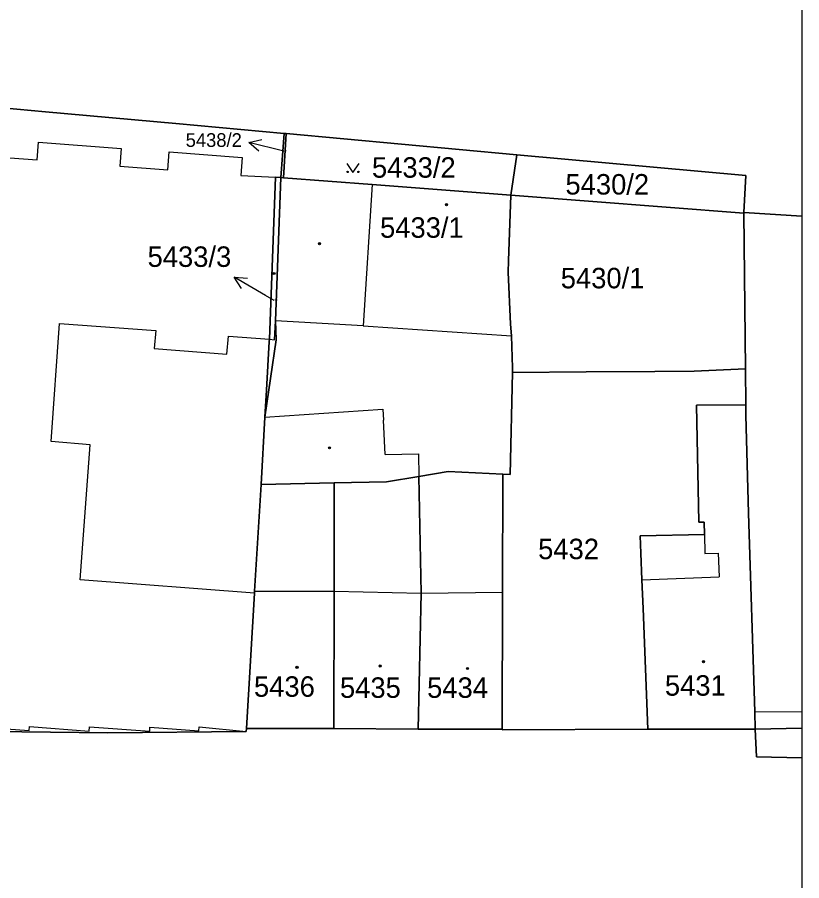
# Model space of a CAD drawing. Extents: x -596233 to -595156, y -1161235 to -1159375.
# Drawn here: x -595223.4 to -595158.2, y -1161035.8 to -1160964 of the extents above; entities that cross this region are included whole.
import ezdxf

# ---------------------------------------------------------------- set-up
doc = ezdxf.new("R2010")
doc.units = 0
for name, color, linetype in [('KN_CAR_KR', 7, 'Continuous'), ('KN_KULTURY', 7, 'Continuous'), ('KN_PARC_CIS_POM', 7, 'Continuous'), ('KN_PARC_CIS_POZ', 7, 'Continuous'), ('KN_PARC_CIS_STAV', 7, 'Continuous'), ('KN_PARC_PLOCHA', 7, 'Continuous'), ('PARC_C_SIPKA', 7, 'Continuous'), ('parcely_l', 7, 'Continuous')]:
    doc.layers.add(name, color=color, linetype=linetype)

msp = doc.modelspace()

# ---------------------------------------------------------------- linework, layer by layer
at = {"layer": 'KN_CAR_KR'}
for points in [[(-595221.74, -1160975.88), (-595221.63, -1160974.4)], [(-595221.63, -1160974.4), (-595214.76, -1160974.93)], [(-595228.95, -1160975.34), (-595221.74, -1160975.88)], [(-595214.76, -1160974.93), (-595214.86, -1160976.41)], [(-595210.87, -1160976.72), (-595210.76, -1160975.21)], [(-595210.76, -1160975.21), (-595204.7, -1160975.67)], [(-595204.7, -1160975.67), (-595204.82, -1160977.17)], [(-595214.86, -1160976.41), (-595210.87, -1160976.72)], [(-595204.82, -1160977.17), (-595201.93, -1160977.31)], [(-595193.92, -1160977.93), (-595194.67, -1160989.68)], [(-595220.58, -1160999.28), (-595219.87, -1160989.47)], [(-595219.87, -1160989.47), (-595211.89, -1160990.06)], [(-595202.01, -1160990.82), (-595201.94, -1160989.26)], [(-595194.67, -1160989.68), (-595201.94, -1160989.26)], [(-595194.67, -1160989.68), (-595182.34, -1160990.49)], [(-595211.89, -1160990.06), (-595212.02, -1160991.56)], [(-595205.97, -1160992.01), (-595205.83, -1160990.52)], [(-595205.83, -1160990.52), (-595202.45, -1160990.78)], [(-595202.45, -1160990.78), (-595202.01, -1160990.82)], [(-595212.02, -1160991.56), (-595205.97, -1160992.01)], [(-595202.82, -1160997.26), (-595193.01, -1160996.6)], [(-595193.01, -1160996.6), (-595192.97, -1160997.51)], [(-595192.84, -1161000.35), (-595192.97, -1160997.51)], [(-595217.33, -1160999.54), (-595220.58, -1160999.28)], [(-595218.17, -1161010.76), (-595217.33, -1160999.54)], [(-595192.84, -1161000.35), (-595190.07, -1161000.29)], [(-595190.07, -1161000.29), (-595190.03, -1161002.17)], [(-595166.32, -1161007.01), (-595166.29, -1161008.57)], [(-595166.29, -1161008.57), (-595165.17, -1161008.55)], [(-595165.17, -1161008.55), (-595165.1, -1161010.52)], [(-595171.51, -1161010.77), (-595165.1, -1161010.52)], [(-595203.68, -1161011.87), (-595218.17, -1161010.76)], [(-595203.67, -1161011.71), (-595197.07, -1161011.72)], [(-595197.07, -1161011.72), (-595189.83, -1161011.88)], [(-595189.83, -1161011.88), (-595183.09, -1161011.8)], [(-595162.13, -1161021.74), (-595158.2304, -1161021.6947)], [(-595227.77, -1161022.9), (-595222.4, -1161023.29)], [(-595222.4, -1161023.29), (-595222.37, -1161022.95)], [(-595222.37, -1161022.95), (-595217.41, -1161023.33)], [(-595217.41, -1161023.33), (-595217.38, -1161022.98)], [(-595217.38, -1161022.98), (-595212.39, -1161023.35)], [(-595212.39, -1161023.35), (-595212.37, -1161023.01)], [(-595212.37, -1161023.01), (-595208.32, -1161023.32)], [(-595208.32, -1161023.32), (-595208.29, -1161022.97)], [(-595208.29, -1161022.97), (-595204.38, -1161023.36)]]:
    msp.add_lwpolyline(points, dxfattribs=at)
at = {"layer": 'KN_KULTURY'}
msp.add_lwpolyline([(-595196.0018, -1160976.1816), (-595195.5018, -1160976.9316), (-595195.0018, -1160976.1816)], dxfattribs=at)
for centre, radius in [((-595195.952, -1160976.8814), 0.05), ((-595195.0526, -1160976.8814), 0.05), ((-595187.74, -1160979.6), 0.09), ((-595187.74, -1160979.6), 0.0398), ((-595198.28, -1160982.84), 0.09), ((-595198.28, -1160982.84), 0.0398), ((-595202.06, -1160985.32), 0.09), ((-595202.06, -1160985.32), 0.0398), ((-595197.45, -1160999.8), 0.09), ((-595197.45, -1160999.8), 0.0398), ((-595166.39, -1161017.57), 0.09), ((-595166.39, -1161017.57), 0.0398), ((-595200.15, -1161018.03), 0.09), ((-595200.15, -1161018.03), 0.0398), ((-595193.24, -1161017.93), 0.09), ((-595193.24, -1161017.93), 0.0398), ((-595185.99, -1161018.13), 0.09), ((-595185.99, -1161018.13), 0.0398)]:
    msp.add_circle(centre, radius, dxfattribs=at)
at = {"layer": 'KN_PARC_PLOCHA'}
for points in [[(-595158.2304, -1160960.6301), (-595158.2304, -1160980.5637), (-595163.04, -1160980.25), (-595162.87, -1160977.17), (-595181.89, -1160975.45), (-595201.05, -1160973.7), (-595201.22, -1160973.68), (-595210.22, -1160972.86), (-595221.05, -1160971.89), (-595234.17, -1160970.67), (-595239.91, -1160970.16), (-595258.43, -1160968.53), (-595271.87, -1160967.37), (-595282.26, -1160966.4), (-595297.07, -1160965.13)], [(-595234.17, -1160970.67), (-595221.05, -1160971.89), (-595210.22, -1160972.86), (-595201.22, -1160973.68), (-595201.5, -1160977.34), (-595201.93, -1160977.31), (-595202.45, -1160990.78), (-595202.46, -1160990.96), (-595202.69, -1160995), (-595202.82, -1160997.26), (-595203.13, -1161002.85), (-595203.67, -1161011.71), (-595203.68, -1161011.87), (-595204.36, -1161023.11), (-595204.38, -1161023.36), (-595215.86, -1161023.48), (-595239.67, -1161023.19)], [(-595299.76, -1161023.54), (-595288.06, -1161023.38), (-595276.16, -1161023.21), (-595264.74, -1161023.23), (-595259.19, -1161022.98), (-595258.17, -1161022.94), (-595258.42, -1161025.08), (-595245.61, -1161025.21), (-595245.37, -1161023.05), (-595239.67, -1161023.19), (-595215.86, -1161023.48), (-595204.38, -1161023.36), (-595204.36, -1161023.11), (-595197.08, -1161023.13), (-595190.09, -1161023.16), (-595183.11, -1161023.18), (-595183.11, -1161023.23), (-595171, -1161023.16), (-595162.09, -1161023.16), (-595161.99, -1161025.48), (-595158.2304, -1161025.5573), (-595158.2304, -1161039.7076)]]:
    msp.add_lwpolyline(points, dxfattribs=at)
for points in [[(-595201.05, -1160973.7), (-595201.27, -1160977.36), (-595201.5, -1160977.34), (-595201.22, -1160973.68)], [(-595181.89, -1160975.45), (-595182.39, -1160978.82), (-595193.92, -1160977.93), (-595201.27, -1160977.36), (-595201.05, -1160973.7)], [(-595163.04, -1160980.25), (-595163.04, -1160980.31), (-595182.39, -1160978.82), (-595181.89, -1160975.45), (-595162.87, -1160977.17)], [(-595201.27, -1160977.36), (-595193.92, -1160977.93), (-595182.39, -1160978.82), (-595182.58, -1160984.26), (-595182.61, -1160985.2), (-595182.43, -1160989.54), (-595182.34, -1160990.49), (-595182.25, -1160993.16), (-595182.26, -1160993.54), (-595182.46, -1161002.02), (-595183.07, -1161001.99), (-595187.6, -1161001.76), (-595190.03, -1161002.17), (-595192.73, -1161002.62), (-595197.06, -1161002.72), (-595203.13, -1161002.85), (-595202.82, -1160997.26), (-595201.89, -1160990.82), (-595201.94, -1160989.26), (-595201.5, -1160977.34)], [(-595201.5, -1160977.34), (-595201.94, -1160989.26), (-595201.89, -1160990.82), (-595202.82, -1160997.26), (-595202.69, -1160995), (-595202.46, -1160990.96), (-595202.45, -1160990.78), (-595201.93, -1160977.31)], [(-595163.04, -1160980.31), (-595162.91, -1160993.23), (-595167.16, -1160993.42), (-595170.43, -1160993.45), (-595176.14, -1160993.49), (-595182.26, -1160993.54), (-595182.25, -1160993.16), (-595182.34, -1160990.49), (-595182.43, -1160989.54), (-595182.61, -1160985.2), (-595182.58, -1160984.26), (-595182.39, -1160978.82)], [(-595158.2304, -1160980.5637), (-595158.2304, -1161023.0926), (-595162.09, -1161023.16), (-595162.13, -1161021.74), (-595162.65, -1161005.24), (-595162.87, -1160997.08), (-595162.88, -1160996.23), (-595162.91, -1160993.23), (-595163.04, -1160980.31), (-595163.04, -1160980.25)], [(-595162.88, -1160996.23), (-595166.98, -1160996.27), (-595166.79, -1161005.98), (-595166.34, -1161005.97), (-595166.32, -1161007.01), (-595171.66, -1161007.12), (-595171.6, -1161008.56), (-595171.51, -1161010.77), (-595171.41, -1161013.14), (-595171, -1161023.16), (-595183.11, -1161023.23), (-595183.11, -1161023.18), (-595183.09, -1161011.8), (-595183.07, -1161001.99), (-595182.46, -1161002.02), (-595182.26, -1160993.54), (-595176.14, -1160993.49), (-595170.43, -1160993.45), (-595167.16, -1160993.42), (-595162.91, -1160993.23)], [(-595162.09, -1161023.16), (-595171, -1161023.16), (-595171.41, -1161013.14), (-595171.51, -1161010.77), (-595171.6, -1161008.56), (-595171.66, -1161007.12), (-595166.32, -1161007.01), (-595166.34, -1161005.97), (-595166.79, -1161005.98), (-595166.98, -1160996.27), (-595162.88, -1160996.23), (-595162.87, -1160997.08), (-595162.65, -1161005.24), (-595162.13, -1161021.74)], [(-595183.07, -1161001.99), (-595183.09, -1161011.8), (-595183.11, -1161023.18), (-595190.09, -1161023.16), (-595189.83, -1161011.88), (-595190.03, -1161002.17), (-595187.6, -1161001.76)], [(-595190.09, -1161023.16), (-595197.08, -1161023.13), (-595197.07, -1161011.72), (-595197.06, -1161002.72), (-595192.73, -1161002.62), (-595190.03, -1161002.17), (-595189.83, -1161011.88)], [(-595197.08, -1161023.13), (-595204.36, -1161023.11), (-595203.68, -1161011.87), (-595203.67, -1161011.71), (-595203.13, -1161002.85), (-595197.06, -1161002.72), (-595197.07, -1161011.72)], [(-595158.2304, -1161025.5573), (-595161.99, -1161025.48), (-595162.09, -1161023.16), (-595158.2304, -1161023.0926)]]:
    msp.add_lwpolyline(points, close=True, dxfattribs=at)
at = {"layer": 'PARC_C_SIPKA'}
for points in [[(-595203.3115, -1160975.1639), (-595204.1582, -1160974.4337), (-595203.0661, -1160974.1944)], [(-595201.25, -1160975.17), (-595204.1582, -1160974.4337)], [(-595204.7586, -1160986.5709), (-595205.3689, -1160985.6342), (-595204.2533, -1160985.708)], [(-595202.06, -1160987.57), (-595202.78, -1160987.15), (-595205.3689, -1160985.6342)]]:
    msp.add_lwpolyline(points, dxfattribs=at)
at = {"layer": 'parcely_l'}
for points in [[(-595158.2304, -1160960.6301), (-595158.2304, -1160980.5637)], [(-595201.22, -1160973.68), (-595210.22, -1160972.86), (-595221.05, -1160971.89), (-595234.17, -1160970.67), (-595239.91, -1160970.16)], [(-595201.5, -1160977.34), (-595201.22, -1160973.68)], [(-595201.05, -1160973.7), (-595201.27, -1160977.36)], [(-595201.22, -1160973.68), (-595201.05, -1160973.7)], [(-595201.05, -1160973.7), (-595181.89, -1160975.45)], [(-595182.39, -1160978.82), (-595181.89, -1160975.45)], [(-595181.89, -1160975.45), (-595162.87, -1160977.17), (-595163.04, -1160980.25)], [(-595202.82, -1160997.26), (-595202.69, -1160995), (-595202.46, -1160990.96), (-595202.45, -1160990.78), (-595201.93, -1160977.31), (-595201.5, -1160977.34)], [(-595201.5, -1160977.34), (-595201.94, -1160989.26), (-595201.89, -1160990.82), (-595202.82, -1160997.26)], [(-595201.27, -1160977.36), (-595201.5, -1160977.34)], [(-595182.39, -1160978.82), (-595193.92, -1160977.93), (-595201.27, -1160977.36)], [(-595182.26, -1160993.54), (-595182.25, -1160993.16), (-595182.34, -1160990.49), (-595182.43, -1160989.54), (-595182.61, -1160985.2), (-595182.58, -1160984.26), (-595182.39, -1160978.82)], [(-595163.04, -1160980.31), (-595182.39, -1160978.82)], [(-595163.04, -1160980.25), (-595163.04, -1160980.31)], [(-595163.04, -1160980.25), (-595158.2304, -1160980.5637)], [(-595163.04, -1160980.31), (-595162.91, -1160993.23)], [(-595158.2304, -1160980.5637), (-595158.2304, -1161023.0926)], [(-595162.91, -1160993.23), (-595167.16, -1160993.42), (-595170.43, -1160993.45), (-595176.14, -1160993.49), (-595182.26, -1160993.54)], [(-595162.91, -1160993.23), (-595162.88, -1160996.23)], [(-595183.07, -1161001.99), (-595182.46, -1161002.02), (-595182.26, -1160993.54)], [(-595171, -1161023.16), (-595171.41, -1161013.14), (-595171.51, -1161010.77), (-595171.6, -1161008.56), (-595171.66, -1161007.12), (-595166.32, -1161007.01), (-595166.34, -1161005.97), (-595166.79, -1161005.98), (-595166.98, -1160996.27), (-595162.88, -1160996.23)], [(-595162.88, -1160996.23), (-595162.87, -1160997.08), (-595162.65, -1161005.24), (-595162.13, -1161021.74), (-595162.09, -1161023.16)], [(-595202.82, -1160997.26), (-595203.13, -1161002.85)], [(-595190.03, -1161002.17), (-595187.6, -1161001.76), (-595183.07, -1161001.99)], [(-595197.06, -1161002.72), (-595192.73, -1161002.62), (-595190.03, -1161002.17)], [(-595190.03, -1161002.17), (-595189.83, -1161011.88), (-595190.09, -1161023.16)], [(-595183.07, -1161001.99), (-595183.09, -1161011.8), (-595183.11, -1161023.18)], [(-595204.36, -1161023.11), (-595203.68, -1161011.87), (-595203.67, -1161011.71), (-595203.13, -1161002.85)], [(-595203.13, -1161002.85), (-595197.06, -1161002.72)], [(-595197.08, -1161023.13), (-595197.07, -1161011.72), (-595197.06, -1161002.72)], [(-595245.37, -1161023.05), (-595239.67, -1161023.19), (-595215.86, -1161023.48), (-595204.38, -1161023.36), (-595204.36, -1161023.11)], [(-595197.08, -1161023.13), (-595204.36, -1161023.11)], [(-595190.09, -1161023.16), (-595197.08, -1161023.13)], [(-595183.11, -1161023.18), (-595190.09, -1161023.16)], [(-595183.11, -1161023.18), (-595183.11, -1161023.23), (-595171, -1161023.16)], [(-595162.09, -1161023.16), (-595171, -1161023.16)], [(-595158.2304, -1161023.0926), (-595162.09, -1161023.16)], [(-595162.09, -1161023.16), (-595161.99, -1161025.48), (-595158.2304, -1161025.5573)], [(-595158.2304, -1161023.0926), (-595158.2304, -1161025.5573)], [(-595158.2304, -1161025.5573), (-595158.2304, -1161039.7076)]]:
    msp.add_lwpolyline(points, dxfattribs=at)

# ---------------------------------------------------------------- texts
at = {"layer": 'KN_PARC_CIS_POM'}
for s, p in [('5438/2', (-595201.3833, -1160975.17)), ('5433/3', (-595202.1683, -1160987.57))]:
    msp.add_text(s, height=0.1, dxfattribs=at).set_placement(p)
at = {"layer": 'KN_PARC_CIS_POZ'}
for s, height, p in [('5438/2', 1.14, (-595209.3994, -1160974.8041)), ('5433/2', 1.7, (-595193.9266, -1160977.36)), ('5430/2', 1.7, (-595177.8566, -1160978.76)), ('5430/1', 1.7, (-595178.2466, -1160986.55)), ('5432', 1.7, (-595180.1266, -1161009.05))]:
    msp.add_text(s, height=height, dxfattribs=at).set_placement(p)
at = {"layer": 'KN_PARC_CIS_STAV'}
for s, p in [('5433/1', (-595193.2566, -1160982.35)), ('5433/3', (-595212.5666, -1160984.77)), ('5436', (-595203.7266, -1161020.48)), ('5435', (-595196.5866, -1161020.57)), ('5434', (-595189.3466, -1161020.57)), ('5431', (-595169.5966, -1161020.39))]:
    msp.add_text(s, height=1.7, dxfattribs=at).set_placement(p)

doc.saveas('drawing.dxf')
